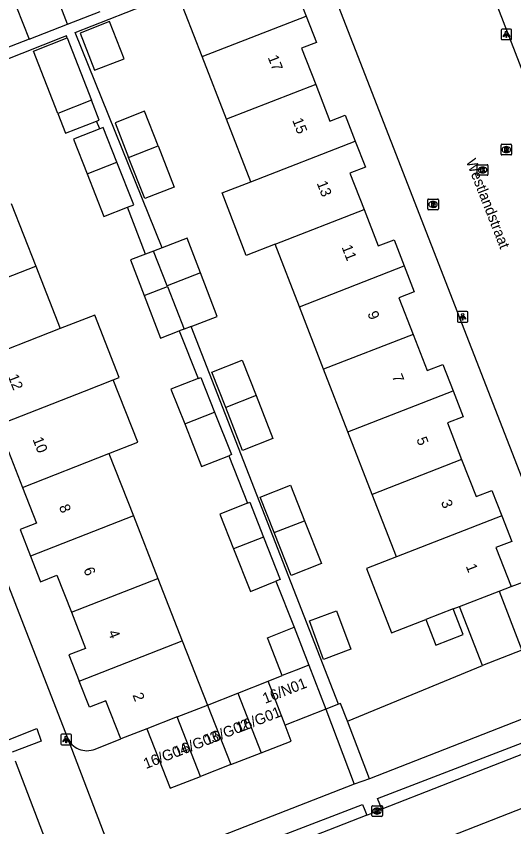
# Model space of a CAD drawing. Extents: x 159689 to 160786, y 387323 to 388339.
# Drawn here: x 160161.1 to 160207.9, y 387528.7 to 387604.9 of the extents above; entities that cross this region are included whole.
import ezdxf

# ---------------------------------------------------------------- set-up
doc = ezdxf.new("R2010")
doc.units = 0
for name, color, linetype in [('IMGEO_Brandkraan', 7, 'Continuous'), ('IMGEO_Kolk', 7, 'Continuous'), ('IMGEO_Lichtpunt', 7, 'Continuous'), ('IMGEO_Muur', 7, 'Continuous'), ('IMGEO_Openbare_ruimte_label', 7, 'Continuous'), ('IMGEO_Pand', 7, 'Continuous'), ('IMGEO_Pand_nummerreeks', 7, 'Continuous'), ('IMGEO_Parkeervlak_open', 7, 'Continuous'), ('IMGEO_Rijbaan_lokaal_open', 7, 'Continuous'), ('IMGEO_Rioolput', 7, 'Continuous'), ('IMGEO_Voetpad_open', 7, 'Continuous')]:
    doc.layers.add(name, color=color, linetype=linetype)

msp = doc.modelspace()

# ---------------------------------------------------------------- linework, layer by layer
at = {"layer": 'IMGEO_Brandkraan'}
for p, q in [((160199.813, 387586.76), (160199.813, 387587.612)), ((160199.888, 387587.686), (160200.74, 387587.686)), ((160200.301, 387587.466), (160200.326, 387587.466)), ((160200.814, 387587.612), (160200.814, 387586.76)), ((160200.74, 387586.686), (160199.888, 387586.686)), ((160200.324, 387586.906), (160200.299, 387586.906))]:
    msp.add_line(p, q, dxfattribs=at)
for points in [[(160199.813, 387586.76), (160199.813, 387587.612)], [(160199.888, 387587.686), (160200.74, 387587.686)], [(160200.814, 387587.612), (160200.814, 387586.76)], [(160200.74, 387586.686), (160199.888, 387586.686)], [(160200.161, 387587.386), (160200.161, 387586.986), (160200.374, 387586.986)], [(160200.392, 387587.386), (160200.161, 387587.386)], [(160200.34, 387587.305), (160200.286, 387587.305), (160200.286, 387587.229)], [(160200.286, 387587.229), (160200.339, 387587.229)], [(160200.348, 387587.153), (160200.286, 387587.153), (160200.286, 387587.072)], [(160200.286, 387587.072), (160200.348, 387587.072)]]:
    msp.add_lwpolyline(points, dxfattribs=at)
for centre, radius, start, end in [((160199.89, 387587.61), 0.0765, 91.55205, 178.44795), ((160199.89, 387587.61), 0.0765, 91.55205, 178.44795), ((160200.738, 387587.61), 0.0765, 1.55205, 88.44795), ((160200.738, 387587.61), 0.0765, 1.55205, 88.44795), ((160199.89, 387586.762), 0.0765, 181.55205, 268.44795), ((160199.89, 387586.762), 0.0765, 181.55205, 268.44795), ((160200.341, 387587.267), 0.0379, 267.82845, 90.93552), ((160200.349, 387587.112), 0.0404, 269.87594, 90.50774), ((160200.38, 387587.237), 0.251, 268.66757, 293.53466), ((160200.396, 387587.241), 0.145, 59.4692, 91.53667), ((160200.421, 387587.288), 0.0922, 285.51372, 58.15012), ((160200.426, 387587.096), 0.105, 301.31148, 78.98903), ((160200.738, 387586.762), 0.0765, 271.55205, 358.44795), ((160200.738, 387586.762), 0.0765, 271.55205, 358.44795)]:
    msp.add_arc(centre, radius, start, end, dxfattribs=at)
for centre, major_axis, ratio, start_param, end_param in [((160200.3, 387587.186), (-0.387, 0.002), 0.722429, 4.712389, 7.853982), ((160200.325, 387587.186), (-0.39, 0.002), 0.717154, 1.570796, 4.712389)]:
    msp.add_ellipse(centre, major_axis=major_axis, ratio=ratio, start_param=start_param, end_param=end_param, dxfattribs=at)
at = {"layer": 'IMGEO_Kolk'}
for p, q in [((160204.472, 387589.992), (160204.472, 387590.844)), ((160204.547, 387590.918), (160205.399, 387590.918)), ((160204.96, 387590.698), (160204.985, 387590.698)), ((160205.473, 387590.844), (160205.473, 387589.992)), ((160205.399, 387589.918), (160204.547, 387589.918)), ((160204.983, 387590.138), (160204.958, 387590.138)), ((160194.554, 387529.791), (160194.554, 387530.643)), ((160194.629, 387530.717), (160195.481, 387530.717)), ((160195.042, 387530.497), (160195.067, 387530.497)), ((160195.555, 387530.643), (160195.555, 387529.791)), ((160195.481, 387529.717), (160194.629, 387529.717)), ((160195.065, 387529.937), (160195.04, 387529.937))]:
    msp.add_line(p, q, dxfattribs=at)
for points in [[(160204.472, 387589.992), (160204.472, 387590.844)], [(160204.547, 387590.918), (160205.399, 387590.918)], [(160204.793, 387590.618), (160204.916, 387590.618), (160204.916, 387590.467), (160205.046, 387590.618), (160205.21, 387590.618), (160205.064, 387590.467), (160205.217, 387590.218), (160205.065, 387590.218), (160204.98, 387590.382), (160204.916, 387590.315), (160204.916, 387590.218), (160204.793, 387590.218), (160204.793, 387590.618)], [(160205.473, 387590.844), (160205.473, 387589.992)], [(160205.399, 387589.918), (160204.547, 387589.918)], [(160194.554, 387529.791), (160194.554, 387530.643)], [(160194.629, 387530.717), (160195.481, 387530.717)], [(160194.875, 387530.417), (160194.998, 387530.417), (160194.998, 387530.266), (160195.128, 387530.417), (160195.292, 387530.417), (160195.146, 387530.266), (160195.299, 387530.017), (160195.147, 387530.017), (160195.062, 387530.181), (160194.998, 387530.114), (160194.998, 387530.017), (160194.875, 387530.017), (160194.875, 387530.417)], [(160195.555, 387530.643), (160195.555, 387529.791)], [(160195.481, 387529.717), (160194.629, 387529.717)]]:
    msp.add_lwpolyline(points, dxfattribs=at)
for centre, start, end in [((160204.549, 387590.842), 91.55205, 178.44795), ((160204.549, 387590.842), 91.55205, 178.44795), ((160205.397, 387590.842), 1.55205, 88.44795), ((160205.397, 387590.842), 1.55205, 88.44795), ((160204.549, 387589.994), 181.55205, 268.44795), ((160204.549, 387589.994), 181.55205, 268.44795), ((160205.397, 387589.994), 271.55205, 358.44795), ((160205.397, 387589.994), 271.55205, 358.44795), ((160194.631, 387530.641), 91.55205, 178.44795), ((160194.631, 387530.641), 91.55205, 178.44795), ((160195.479, 387530.641), 1.55205, 88.44795), ((160195.479, 387530.641), 1.55205, 88.44795), ((160194.631, 387529.793), 181.55205, 268.44795), ((160194.631, 387529.793), 181.55205, 268.44795), ((160195.479, 387529.793), 271.55205, 358.44795), ((160195.479, 387529.793), 271.55205, 358.44795)]:
    msp.add_arc(centre, 0.0765, start, end, dxfattribs=at)
for centre, major_axis, ratio, start_param, end_param in [((160204.959, 387590.418), (-0.387, 0.002), 0.722429, 4.712389, 7.853982), ((160204.984, 387590.418), (-0.39, 0.002), 0.717154, 1.570796, 4.712389), ((160195.041, 387530.217), (-0.387, 0.002), 0.722429, 4.712389, 7.853982), ((160195.066, 387530.217), (-0.39, 0.002), 0.717154, 1.570796, 4.712389)]:
    msp.add_ellipse(centre, major_axis=major_axis, ratio=ratio, start_param=start_param, end_param=end_param, dxfattribs=at)
at = {"layer": 'IMGEO_Lichtpunt'}
for p, q in [((160206.705, 387603.561), (160206.705, 387602.754)), ((160206.705, 387603.561), (160206.705, 387602.754)), ((160207.607, 387603.656), (160206.799, 387603.656)), ((160207.607, 387603.656), (160206.799, 387603.656)), ((160207.701, 387602.754), (160207.701, 387603.561)), ((160207.701, 387602.754), (160207.701, 387603.561)), ((160206.799, 387602.66), (160207.607, 387602.66)), ((160206.799, 387602.66), (160207.607, 387602.66)), ((160202.598, 387577.029), (160202.598, 387576.222)), ((160202.598, 387577.029), (160202.598, 387576.222)), ((160203.5, 387577.124), (160202.692, 387577.124)), ((160203.5, 387577.124), (160202.692, 387577.124)), ((160203.594, 387576.222), (160203.594, 387577.029)), ((160203.594, 387576.222), (160203.594, 387577.029)), ((160202.692, 387576.128), (160203.5, 387576.128)), ((160202.692, 387576.128), (160203.5, 387576.128)), ((160165.322, 387537.336), (160165.322, 387536.529)), ((160165.322, 387537.336), (160165.322, 387536.529)), ((160166.224, 387537.431), (160165.416, 387537.431)), ((160166.224, 387537.431), (160165.416, 387537.431)), ((160166.318, 387536.529), (160166.318, 387537.336)), ((160166.318, 387536.529), (160166.318, 387537.336)), ((160165.416, 387536.435), (160166.224, 387536.435)), ((160165.416, 387536.435), (160166.224, 387536.435))]:
    msp.add_line(p, q, dxfattribs=at)
for points in [[(160207.079, 387603.225), (160207.118, 387603.197), (160206.93, 387602.935), (160206.892, 387602.962), (160207.079, 387603.225)], [(160207.181, 387603.177), (160207.228, 387603.177), (160207.228, 387602.855), (160207.181, 387602.855), (160207.181, 387603.177)], [(160207.291, 387603.197), (160207.329, 387603.224), (160207.516, 387602.962), (160207.477, 387602.934), (160207.291, 387603.197)], [(160202.972, 387576.693), (160203.011, 387576.665), (160202.823, 387576.403), (160202.785, 387576.43), (160202.972, 387576.693)], [(160203.074, 387576.645), (160203.121, 387576.645), (160203.121, 387576.323), (160203.074, 387576.323), (160203.074, 387576.645)], [(160203.184, 387576.665), (160203.222, 387576.692), (160203.409, 387576.43), (160203.37, 387576.402), (160203.184, 387576.665)], [(160165.696, 387537), (160165.735, 387536.972), (160165.547, 387536.71), (160165.509, 387536.737), (160165.696, 387537)], [(160165.798, 387536.952), (160165.845, 387536.952), (160165.845, 387536.63), (160165.798, 387536.63), (160165.798, 387536.952)], [(160165.908, 387536.972), (160165.946, 387536.999), (160166.133, 387536.737), (160166.094, 387536.709), (160165.908, 387536.972)]]:
    msp.add_lwpolyline(points, dxfattribs=at)
for centre in [(160207.204, 387603.359), (160203.097, 387576.827), (160165.821, 387537.134)]:
    msp.add_circle(centre, 0.0994, dxfattribs=at)
for centre, start, end in [((160206.799, 387603.561), 90, 180), ((160206.799, 387603.561), 90, 180), ((160207.607, 387603.561), 0, 90), ((160207.607, 387603.561), 0, 90), ((160206.799, 387602.754), 180, 270), ((160206.799, 387602.754), 180, 270), ((160207.607, 387602.754), 270, 0), ((160207.607, 387602.754), 270, 360), ((160202.692, 387577.029), 90, 180), ((160202.692, 387577.029), 90, 180), ((160203.5, 387577.029), 0, 90), ((160203.5, 387577.029), 0, 90), ((160202.692, 387576.222), 180, 270), ((160202.692, 387576.222), 180, 270), ((160203.5, 387576.222), 270, 0), ((160203.5, 387576.222), 270, 360), ((160165.416, 387537.336), 90, 180), ((160165.416, 387537.336), 90, 180), ((160166.224, 387537.336), 0, 90), ((160166.224, 387537.336), 0, 90), ((160165.416, 387536.529), 180, 270), ((160165.416, 387536.529), 180, 270), ((160166.224, 387536.529), 270, 0), ((160166.224, 387536.529), 270, 360)]:
    msp.add_arc(centre, 0.0946, start, end, dxfattribs=at)
at = {"layer": 'IMGEO_Muur'}
msp.add_lwpolyline([(160192.259, 387538.643), (160204.954, 387543.893)], dxfattribs=at)
at = {"layer": 'IMGEO_Pand'}
for points in [[(160184.633, 387610.362), (160186.048, 387606.718), (160187.452, 387607.263), (160188.385, 387604.86)], [(160164.79, 387607.137), (160161.158, 387605.717), (160162.337, 387602.702)], [(160165.969, 387604.122), (160164.79, 387607.137)], [(160178.624, 387601.064), (160176.274, 387607.115)], [(160165.969, 387604.122), (160169.025, 387605.316)], [(160169.908, 387604.358), (160167.142, 387603.278), (160168.505, 387599.787), (160171.271, 387600.866), (160169.908, 387604.358)], [(160178.624, 387601.064), (160188.385, 387604.86)], [(160188.385, 387604.86), (160189.345, 387602.39), (160187.958, 387601.852), (160189.28, 387598.448)], [(160162.337, 387602.702), (160165.969, 387604.122)], [(160165.032, 387595.725), (160162.754, 387601.587), (160165.928, 387602.821)], [(160165.928, 387602.821), (160168.204, 387596.965)], [(160180.906, 387595.19), (160178.624, 387601.064)], [(160189.28, 387598.448), (160180.906, 387595.19)], [(160189.28, 387598.448), (160190.615, 387595.012), (160192.055, 387595.572), (160193.001, 387593.137)], [(160168.204, 387596.965), (160165.032, 387595.725)], [(160168.692, 387595.005), (160168.93, 387595.097), (160168.204, 387596.965)], [(160174.465, 387592.684), (160173.19, 387595.951), (160170.43, 387594.857), (160171.698, 387591.607)], [(160165.032, 387595.725), (160165.756, 387593.863), (160168.692, 387595.005)], [(160183.186, 387589.319), (160180.906, 387595.19)], [(160170.605, 387591.144), (160169.308, 387594.413), (160168.979, 387594.282)], [(160168.979, 387594.282), (160166.506, 387593.302), (160167.798, 387590.046)], [(160183.186, 387589.319), (160193.001, 387593.137)], [(160193.001, 387593.137), (160193.952, 387590.687), (160192.493, 387590.121), (160193.823, 387586.696)], [(160171.698, 387591.607), (160174.465, 387592.684)], [(160174.465, 387592.684), (160175.975, 387588.816), (160173.209, 387587.736), (160171.698, 387591.607)], [(160167.798, 387590.046), (160170.605, 387591.144)], [(160171.583, 387586.919), (160172.185, 387587.158), (160170.605, 387591.144)], [(160167.798, 387590.046), (160169.383, 387586.047), (160171.583, 387586.919)], [(160185.467, 387583.446), (160182.757, 387582.392), (160180.477, 387588.265), (160183.186, 387589.319)], [(160160.667, 387587.257), (160162.964, 387581.389)], [(160185.467, 387583.446), (160193.823, 387586.696)], [(160193.823, 387586.696), (160195.147, 387583.286), (160196.647, 387583.868), (160197.603, 387581.406)], [(160178.458, 387580.75), (160177.206, 387584.019), (160174.847, 387583.116)], [(160174.847, 387583.116), (160174.047, 387582.809)], [(160187.748, 387577.573), (160185.467, 387583.446)], [(160173.271, 387582.512), (160171.872, 387581.976), (160173.153, 387578.631)], [(160174.047, 387582.809), (160173.271, 387582.512)], [(160175.325, 387579.536), (160174.047, 387582.809)], [(160153.26, 387577.595), (160162.964, 387581.389)], [(160162.964, 387581.389), (160165.26, 387575.523)], [(160187.748, 387577.573), (160197.603, 387581.406)], [(160197.603, 387581.406), (160198.55, 387578.97), (160197.112, 387578.412), (160198.447, 387574.975)], [(160178.458, 387580.75), (160175.325, 387579.536)], [(160177.57, 387575.731), (160180.021, 387576.67), (160178.458, 387580.75)], [(160173.153, 387578.631), (160175.343, 387579.489)], [(160175.343, 387579.489), (160175.325, 387579.536)], [(160175.343, 387579.489), (160176.909, 387575.478)], [(160173.153, 387578.631), (160174.686, 387574.627), (160176.457, 387575.305)], [(160190.029, 387571.701), (160187.748, 387577.573)], [(160170.258, 387570.714), (160170.806, 387570.928), (160168.511, 387576.794), (160165.26, 387575.523)], [(160165.26, 387575.523), (160157.131, 387572.345)], [(160176.909, 387575.478), (160176.457, 387575.305)], [(160177.57, 387575.731), (160176.909, 387575.478)], [(160198.447, 387574.975), (160190.029, 387571.701)], [(160198.447, 387574.975), (160199.765, 387571.581), (160201.227, 387572.15), (160202.19, 387569.67)], [(160180.822, 387568.12), (160179.517, 387571.442), (160182.376, 387572.565), (160183.685, 387569.234)], [(160192.31, 387565.828), (160190.029, 387571.701)], [(160157.85, 387565.861), (160167.556, 387569.657), (160170.258, 387570.714)], [(160169.852, 387563.79), (160172.554, 387564.847), (160170.258, 387570.714)], [(160178.227, 387570.841), (160175.68, 387569.831), (160176.972, 387566.575)], [(160178.227, 387570.841), (160178.482, 387570.942), (160179.779, 387567.672)], [(160183.685, 387569.234), (160185.269, 387565.201), (160182.41, 387564.078), (160180.822, 387568.12)], [(160183.685, 387569.234), (160180.822, 387568.12)], [(160192.31, 387565.828), (160202.19, 387569.67)], [(160202.19, 387569.67), (160203.138, 387567.231), (160201.666, 387566.66), (160203, 387563.226)], [(160176.972, 387566.575), (160179.779, 387567.672)], [(160179.779, 387567.672), (160181.359, 387563.687), (160181.104, 387563.586)], [(160176.972, 387566.575), (160178.557, 387562.576), (160181.104, 387563.586)], [(160157.85, 387565.861), (160158.822, 387563.378), (160160.396, 387563.995), (160161.721, 387560.61)], [(160194.591, 387559.956), (160192.31, 387565.828)], [(160161.721, 387560.61), (160169.852, 387563.79)], [(160169.852, 387563.79), (160172.148, 387557.924)], [(160203, 387563.226), (160194.591, 387559.956)], [(160203, 387563.226), (160204.353, 387559.743), (160205.853, 387560.326), (160206.781, 387557.937)], [(160185.375, 387556.372), (160184.07, 387559.693), (160186.929, 387560.816), (160188.237, 387557.485)], [(160161.721, 387560.61), (160163.039, 387557.243), (160161.502, 387556.642), (160162.48, 387554.143)], [(160196.872, 387554.082), (160194.591, 387559.956)], [(160182.871, 387559.128), (160180.275, 387558.099), (160181.568, 387554.841)], [(160182.871, 387559.128), (160183.077, 387559.21), (160184.375, 387555.938)], [(160172.148, 387557.924), (160162.48, 387554.143)], [(160172.148, 387557.924), (160174.445, 387552.056)], [(160206.781, 387557.937), (160196.872, 387554.082)], [(160206.781, 387557.937), (160207.716, 387555.531), (160206.225, 387554.952), (160207.64, 387551.308)], [(160188.237, 387557.485), (160189.822, 387553.452), (160186.963, 387552.329), (160185.375, 387556.372)], [(160185.375, 387556.372), (160188.237, 387557.485)], [(160184.375, 387555.938), (160181.568, 387554.841)], [(160184.375, 387555.938), (160185.954, 387551.955), (160185.541, 387551.791)], [(160181.568, 387554.841), (160183.152, 387550.844), (160185.541, 387551.791)], [(160162.48, 387554.143), (160163.416, 387551.752), (160164.955, 387552.354), (160166.316, 387548.878)], [(160196.872, 387554.082), (160194.048, 387552.983), (160196.396, 387546.94), (160199.22, 387548.037), (160199.637, 387548.199)], [(160166.316, 387548.878), (160174.445, 387552.056)], [(160174.445, 387552.056), (160176.741, 387546.19)], [(160206.522, 387550.874), (160207.64, 387551.308)], [(160202.803, 387549.429), (160206.522, 387550.874)], [(160206.522, 387550.874), (160208.673, 387545.338), (160204.954, 387543.893)], [(160202.198, 387549.194), (160202.803, 387549.429)], [(160204.954, 387543.893), (160202.803, 387549.429)], [(160166.316, 387548.878), (160167.643, 387545.487), (160166.089, 387544.879), (160167.058, 387542.404)], [(160191.251, 387549.018), (160192.587, 387545.404), (160190.021, 387544.456), (160188.685, 387548.069), (160191.251, 387549.018)], [(160202.198, 387549.194), (160199.637, 387548.199)], [(160199.637, 387548.199), (160200.569, 387545.799), (160203.13, 387546.795), (160202.198, 387549.194)], [(160186.131, 387542.933), (160184.749, 387546.497), (160187.255, 387547.469)], [(160187.255, 387547.469), (160188.638, 387543.905)], [(160167.058, 387542.404), (160176.741, 387546.19)], [(160176.741, 387546.19), (160179.098, 387540.168)], [(160188.638, 387543.905), (160187.452, 387543.445), (160186.131, 387542.933)], [(160188.638, 387543.905), (160190.242, 387539.769)], [(160184.808, 387542.413), (160186.131, 387542.933)], [(160170.958, 387536.982), (160169.552, 387540.574), (160168.01, 387539.97), (160167.058, 387542.404)], [(160181.958, 387541.292), (160184.808, 387542.413)], [(160186.412, 387538.283), (160185.19, 387541.43), (160184.808, 387542.413)], [(160179.111, 387540.173), (160181.958, 387541.292)], [(160181.958, 387541.292), (160184.142, 387535.68)], [(160176.264, 387539.058), (160179.098, 387540.168)], [(160179.098, 387540.168), (160179.111, 387540.173)], [(160179.111, 387540.173), (160181.292, 387534.571)], [(160190.242, 387539.769), (160186.412, 387538.283)], [(160176.264, 387539.058), (160173.405, 387537.939)], [(160178.442, 387533.461), (160176.264, 387539.058)], [(160184.142, 387535.68), (160186.992, 387536.789), (160186.412, 387538.283)], [(160173.405, 387537.939), (160170.958, 387536.982)], [(160173.405, 387537.939), (160175.592, 387532.352), (160178.442, 387533.461)], [(160181.292, 387534.571), (160184.142, 387535.68)], [(160181.292, 387534.571), (160178.442, 387533.461)]]:
    msp.add_lwpolyline(points, dxfattribs=at)
at = {"layer": 'IMGEO_Parkeervlak_open'}
for points in [[(160207.64, 387551.308), (160209.952, 387552.144)], [(160192.259, 387538.643), (160204.954, 387543.893)], [(160168.54, 387536.035), (160170.958, 387536.982)]]:
    msp.add_lwpolyline(points, dxfattribs=at)
msp.add_arc((160167.779, 387537.843), 1.962, 201.50602, 292.83657, dxfattribs=at)
at = {"layer": 'IMGEO_Rijbaan_lokaal_open'}
for points in [[(160220.212, 387570.053), (160197.996, 387627.397)], [(160188.988, 387612.056), (160211.277, 387554.753)], [(160165.953, 387537.124), (160143.678, 387594.329)], [(160160.309, 387536.885), (160163.063, 387537.959), (160163.489, 387536.774), (160160.743, 387535.733)], [(160170.912, 387524.176), (160165.953, 387537.124)], [(160212.313, 387536.963), (160195.493, 387530.387)], [(160161.041, 387534.941), (160165.929, 387522.126)], [(160215.929, 387533.301), (160184.042, 387520.827), (160164.229, 387513.065)], [(160194.083, 387529.836), (160195.493, 387530.387)], [(160194.083, 387529.836), (160186.324, 387526.803), (160178.552, 387523.793)]]:
    msp.add_lwpolyline(points, dxfattribs=at)
at = {"layer": 'IMGEO_Rioolput'}
for p, q in [((160206.775, 387592.832), (160207.627, 387592.832)), ((160206.7, 387591.906), (160206.7, 387592.758)), ((160207.211, 387592.052), (160207.186, 387592.052)), ((160207.188, 387592.612), (160207.213, 387592.612)), ((160207.701, 387592.758), (160207.701, 387591.906)), ((160207.627, 387591.832), (160206.775, 387591.832))]:
    msp.add_line(p, q, dxfattribs=at)
for points in [[(160206.775, 387592.832), (160207.627, 387592.832)], [(160206.7, 387591.906), (160206.7, 387592.758)], [(160207.289, 387592.53), (160207.037, 387592.532), (160207.037, 387592.132)], [(160207.037, 387592.132), (160207.161, 387592.132), (160207.161, 387592.294), (160207.172, 387592.294)], [(160207.215, 387592.451), (160207.161, 387592.451), (160207.161, 387592.37)], [(160207.161, 387592.37), (160207.213, 387592.37)], [(160207.219, 387592.265), (160207.29, 387592.132), (160207.43, 387592.132), (160207.365, 387592.258)], [(160207.701, 387592.758), (160207.701, 387591.906)], [(160207.627, 387591.832), (160206.775, 387591.832)]]:
    msp.add_lwpolyline(points, dxfattribs=at)
for centre, radius, start, end in [((160206.777, 387592.756), 0.0765, 91.55205, 178.44795), ((160206.777, 387592.756), 0.0765, 91.55205, 178.44795), ((160207.625, 387592.756), 0.0765, 1.55205, 88.44795), ((160207.625, 387592.756), 0.0765, 1.55205, 88.44795), ((160207.171, 387592.241), 0.0533, 26.02933, 88.69889), ((160207.197, 387592.559), 0.19, 274.7715, 282.96867), ((160207.221, 387592.355), 0.0964, 77.00612, 93.18647), ((160207.235, 387592.412), 0.0378, 276.66336, 79.67722), ((160207.288, 387592.42), 0.109, 350.36119, 89.41601), ((160207.286, 387592.42), 0.112, 277.58423, 350.98172), ((160207.27, 387592.205), 0.108, 29.51342, 73.79051), ((160206.777, 387591.908), 0.0765, 181.55205, 268.44795), ((160206.777, 387591.908), 0.0765, 181.55205, 268.44795), ((160207.625, 387591.908), 0.0765, 271.55205, 358.44795), ((160207.625, 387591.908), 0.0765, 271.55205, 358.44795)]:
    msp.add_arc(centre, radius, start, end, dxfattribs=at)
for centre, major_axis, ratio, start_param, end_param in [((160207.187, 387592.332), (-0.387, 0.002), 0.722429, 4.712389, 7.853982), ((160207.212, 387592.332), (-0.39, 0.002), 0.717154, 1.570796, 4.712389)]:
    msp.add_ellipse(centre, major_axis=major_axis, ratio=ratio, start_param=start_param, end_param=end_param, dxfattribs=at)
at = {"layer": 'IMGEO_Voetpad_open'}
for points in [[(160174.847, 387583.116), (160166.681, 387603.343), (160176.274, 387607.115)], [(160165.928, 387602.821), (160165.851, 387603.017), (160165.461, 387602.863), (160156.013, 387599.148)], [(160162.337, 387602.702), (160160.101, 387601.828)], [(160168.979, 387594.282), (160168.692, 387595.005)], [(160173.271, 387582.512), (160171.583, 387586.919)], [(160176.457, 387575.305), (160178.227, 387570.841)], [(160191.426, 387540.244), (160177.57, 387575.731)], [(160181.104, 387563.586), (160182.871, 387559.128)], [(160185.541, 387551.791), (160187.255, 387547.469)], [(160216.374, 387541.845), (160194.339, 387533.238)], [(160191.426, 387540.244), (160190.242, 387539.769)], [(160192.259, 387538.643), (160191.614, 387540.32), (160191.426, 387540.244)], [(160190.242, 387539.769), (160192.897, 387532.748)], [(160194.339, 387533.238), (160192.259, 387538.643)], [(160195.493, 387530.387), (160195.309, 387530.851), (160195.104, 387531.385), (160211.957, 387537.867), (160212.129, 387537.427), (160212.313, 387536.963)], [(160192.897, 387532.748), (160170.912, 387524.176)], [(160194.339, 387533.238), (160192.897, 387532.748)], [(160178.552, 387523.793), (160178.369, 387524.257), (160178.108, 387524.848), (160193.692, 387530.842), (160193.9, 387530.3), (160194.083, 387529.836)]]:
    msp.add_lwpolyline(points, dxfattribs=at)

# ---------------------------------------------------------------- texts
at = {"layer": 'IMGEO_Openbare_ruimte_label'}
msp.add_text('Westlandstraat', height=1, rotation=291.40774, dxfattribs=at).set_placement((160203.388, 387591.236))
at = {"layer": 'IMGEO_Pand_nummerreeks'}
for s, rotation, p in [('17', 291.28552, (160184.761, 387600.998)), ('15', 291.28552, (160187.062, 387595.093)), ('13', 291.28517, (160189.362, 387589.187)), ('11', 291.28552, (160191.704, 387583.176)), ('9', 291.28552, (160194.131, 387576.949)), ('12', 291.36539, (160160.346, 387571.029)), ('7', 291.28552, (160196.431, 387571.043)), ('5', 291.28552, (160198.732, 387565.138)), ('10', 291.36539, (160162.655, 387565.125)), ('3', 291.28552, (160201.033, 387559.232)), ('8', 291.36465, (160165.13, 387558.798)), ('1', 291.28517, (160203.374, 387553.221)), ('6', 291.36465, (160167.436, 387552.903)), ('4', 291.36465, (160169.744, 387547.004)), ('16/N01', 21.28863, (160184.526, 387540.279)), ('2', 291.36465, (160172.05, 387541.108)), ('16/G01', 21.27104, (160182.038, 387537.544)), ('16/G02', 21.27104, (160179.059, 387536.385)), ('16/G03', 21.27104, (160176.195, 387535.27)), ('16/G04', 21.27104, (160173.325, 387534.152))]:
    msp.add_text(s, height=1, rotation=rotation, dxfattribs=at).set_placement(p)

doc.saveas('drawing.dxf')
